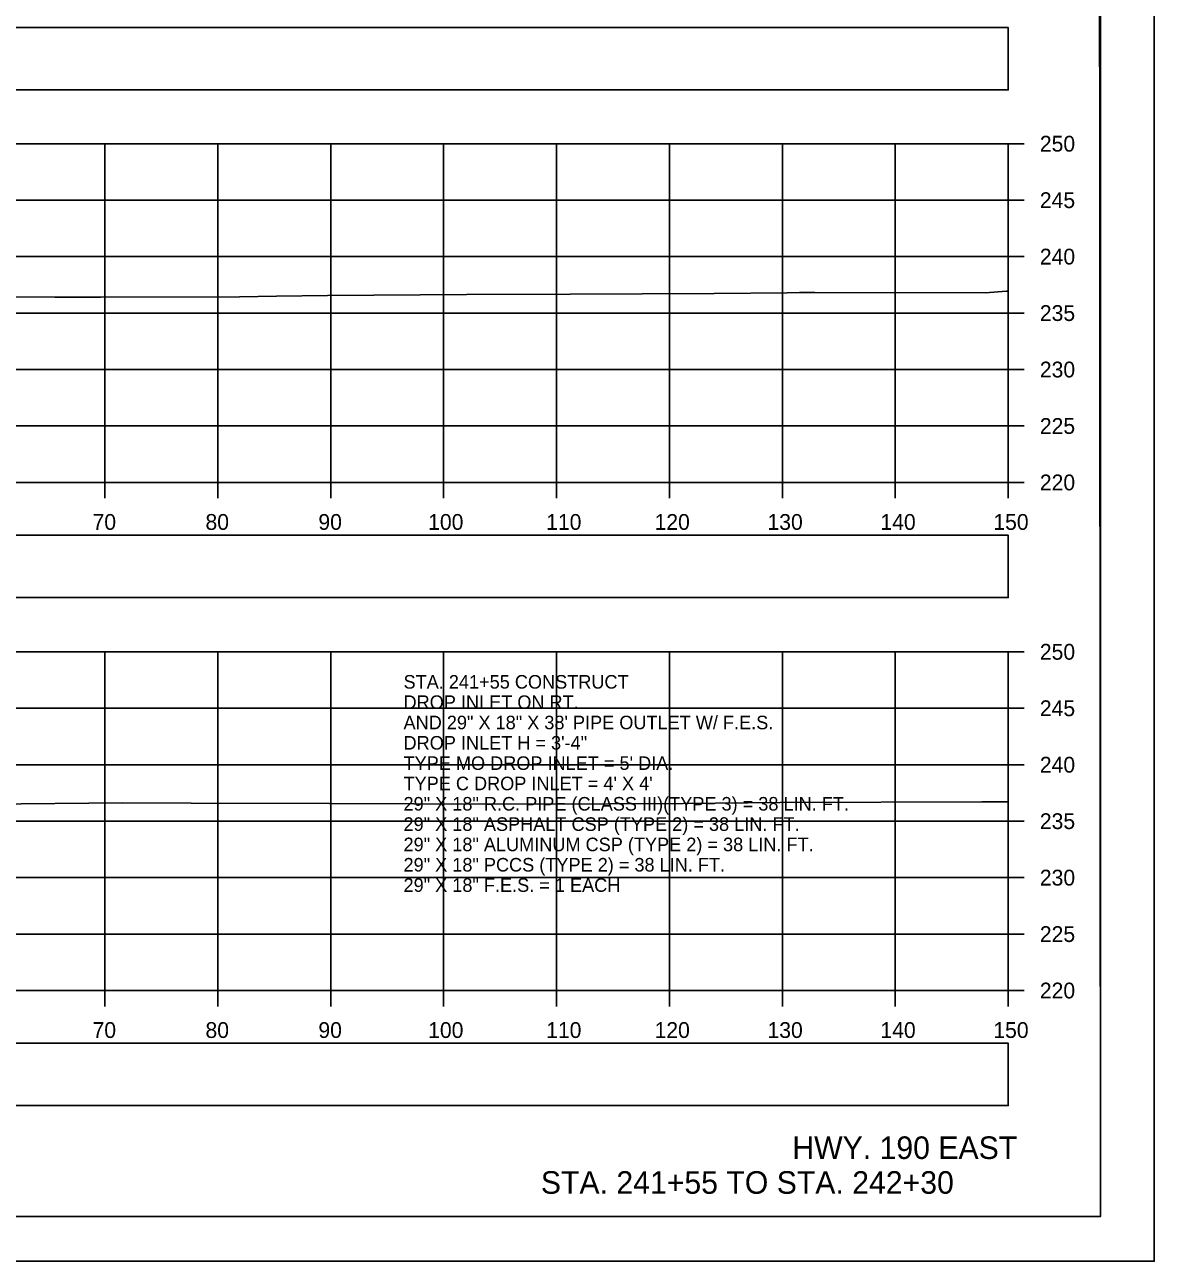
# Model space of a CAD drawing. Extents: x 1369627 to 1374022, y 380035 to 398173.
# Drawn here: x 1372161.4 to 1372261.5, y 390065.7 to 390175.2 of the extents above; entities that cross this region are included whole.
import ezdxf

# ---------------------------------------------------------------- set-up
doc = ezdxf.new("R2010")
doc.units = 0
for name, color, linetype in [('Default', 7, 'Continuous'), ('R_Axis', 7, 'Continuous'), ('R_Axis Annot', 7, 'Continuous'), ('R_Border', 7, 'Continuous'), ('R_Draft', 7, 'Continuous'), ('R_Exist Surface', 7, 'Continuous'), ('R_Grid', 7, 'Continuous'), ('R_No Plot', 7, 'Continuous'), ('R_Water Annot', 7, 'Continuous')]:
    doc.layers.add(name, color=color, linetype=linetype)

msp = doc.modelspace()

# ---------------------------------------------------------------- linework, layer by layer
at = {"layer": 'Default'}
for points in [[(1371948.53, 390169.41), (1372248.53, 390169.41), (1372248.53, 390174.93), (1371948.53, 390174.93)], [(1371948.53, 390124.44), (1372248.53, 390124.44), (1372248.53, 390129.97), (1371948.53, 390129.97)], [(1371948.53, 390079.45), (1372248.53, 390079.45), (1372248.53, 390084.97), (1371948.53, 390084.97)]]:
    msp.add_lwpolyline(points, close=True, dxfattribs=at)
at = {"layer": 'R_Axis'}
for p, q in [((1372248.53, 390134.64), (1372248.53, 390164.64)), ((1372249.93, 390164.64), (1372248.53, 390164.64)), ((1372249.93, 390159.64), (1372248.53, 390159.64)), ((1372249.93, 390154.64), (1372248.53, 390154.64)), ((1372249.93, 390149.64), (1372248.53, 390149.64)), ((1372249.93, 390144.64), (1372248.53, 390144.64)), ((1372249.93, 390139.64), (1372248.53, 390139.64)), ((1371948.53, 390134.64), (1372248.53, 390134.64)), ((1372168.53, 390133.24), (1372168.53, 390134.64)), ((1372178.53, 390133.24), (1372178.53, 390134.64)), ((1372188.53, 390133.24), (1372188.53, 390134.64)), ((1372198.53, 390133.24), (1372198.53, 390134.64)), ((1372208.53, 390133.24), (1372208.53, 390134.64)), ((1372218.53, 390133.24), (1372218.53, 390134.64)), ((1372228.53, 390133.24), (1372228.53, 390134.64)), ((1372238.53, 390133.24), (1372238.53, 390134.64)), ((1372248.53, 390133.24), (1372248.53, 390134.64)), ((1372249.93, 390134.64), (1372248.53, 390134.64)), ((1372248.53, 390089.64), (1372248.53, 390119.64)), ((1372249.93, 390119.64), (1372248.53, 390119.64)), ((1372249.93, 390114.64), (1372248.53, 390114.64)), ((1372249.93, 390109.64), (1372248.53, 390109.64)), ((1372249.93, 390104.64), (1372248.53, 390104.64)), ((1372249.93, 390099.64), (1372248.53, 390099.64)), ((1372249.93, 390094.64), (1372248.53, 390094.64)), ((1371948.53, 390089.64), (1372248.53, 390089.64)), ((1372168.53, 390088.24), (1372168.53, 390089.64)), ((1372178.53, 390088.24), (1372178.53, 390089.64)), ((1372188.53, 390088.24), (1372188.53, 390089.64)), ((1372198.53, 390088.24), (1372198.53, 390089.64)), ((1372208.53, 390088.24), (1372208.53, 390089.64)), ((1372218.53, 390088.24), (1372218.53, 390089.64)), ((1372228.53, 390088.24), (1372228.53, 390089.64)), ((1372238.53, 390088.24), (1372238.53, 390089.64)), ((1372248.53, 390088.24), (1372248.53, 390089.64)), ((1372249.93, 390089.64), (1372248.53, 390089.64))]:
    msp.add_line(p, q, dxfattribs=at)
at = {"layer": 'R_Border'}
for q in [(1372256.71, 390275.1), (1371940.53, 390069.64)]:
    msp.add_line((1372256.71, 390069.64), q, dxfattribs=at)
at = {"layer": 'R_Exist Surface'}
for points in [[(1372146.42, 390151.14), (1372164.11, 390151.06), (1372168.15, 390151.06), (1372180.46, 390151.09), (1372183.72, 390151.13), (1372188.24, 390151.2), (1372200.56, 390151.28), (1372209.74, 390151.31), (1372222.49, 390151.36), (1372228.95, 390151.44), (1372230.04, 390151.45), (1372230.66, 390151.45), (1372231.4, 390151.46), (1372246.49, 390151.44), (1372248.38, 390151.59), (1372248.53, 390151.59)], [(1372158.07, 390106.16), (1372170.13, 390106.25), (1372176.18, 390106.22), (1372188.42, 390106.21), (1372195.88, 390106.17), (1372206.83, 390106.16), (1372219.75, 390106.21), (1372228.33, 390106.29), (1372246.18, 390106.34), (1372248.53, 390106.36)]]:
    msp.add_lwpolyline(points, dxfattribs=at)
at = {"layer": 'R_Grid'}
for p, q in [((1371948.53, 390164.64), (1372248.53, 390164.64)), ((1372168.53, 390134.64), (1372168.53, 390164.64)), ((1372178.53, 390134.64), (1372178.53, 390164.64)), ((1372188.53, 390134.64), (1372188.53, 390164.64)), ((1372198.53, 390134.64), (1372198.53, 390164.64)), ((1372208.53, 390134.64), (1372208.53, 390164.64)), ((1372218.53, 390134.64), (1372218.53, 390164.64)), ((1372228.53, 390134.64), (1372228.53, 390164.64)), ((1372238.53, 390134.64), (1372238.53, 390164.64)), ((1372248.53, 390134.64), (1372248.53, 390164.64)), ((1371948.53, 390159.64), (1372248.53, 390159.64)), ((1371948.53, 390154.64), (1372248.53, 390154.64)), ((1371948.53, 390149.64), (1372248.53, 390149.64)), ((1371948.53, 390144.64), (1372248.53, 390144.64)), ((1371948.53, 390139.64), (1372248.53, 390139.64)), ((1371948.53, 390134.64), (1372248.53, 390134.64)), ((1371948.53, 390119.64), (1372248.53, 390119.64)), ((1372168.53, 390089.64), (1372168.53, 390119.64)), ((1372178.53, 390089.64), (1372178.53, 390119.64)), ((1372188.53, 390089.64), (1372188.53, 390119.64)), ((1372198.53, 390089.64), (1372198.53, 390119.64)), ((1372208.53, 390089.64), (1372208.53, 390119.64)), ((1372218.53, 390089.64), (1372218.53, 390119.64)), ((1372228.53, 390089.64), (1372228.53, 390119.64)), ((1372238.53, 390089.64), (1372238.53, 390119.64)), ((1372248.53, 390089.64), (1372248.53, 390119.64)), ((1371948.53, 390114.64), (1372248.53, 390114.64)), ((1371948.53, 390109.64), (1372248.53, 390109.64)), ((1371948.53, 390104.64), (1372248.53, 390104.64)), ((1371948.53, 390099.64), (1372248.53, 390099.64)), ((1371948.53, 390094.64), (1372248.53, 390094.64)), ((1371948.53, 390089.64), (1372248.53, 390089.64))]:
    msp.add_line(p, q, dxfattribs=at)
at = {"layer": 'R_No Plot'}
msp.add_line((1371928.13, 390065.67), (1372261.46, 390065.67), dxfattribs=at)
for points in [[(1371928.12, 390279), (1372261.46, 390279), (1372261.46, 390065.66), (1371928.12, 390065.66)], [(1372174.45, 390275.1), (1372194.07, 390275.1), (1372194.07, 390265.22), (1372210.18, 390265.22), (1372233.38, 390265.22), (1372233.38, 390232.55), (1372256.59, 390232.55), (1372256.71, 390069.64), (1371940.53, 390069.64), (1371940.53, 390275.1)]]:
    msp.add_lwpolyline(points, close=True, dxfattribs=at)

# ---------------------------------------------------------------- texts
at = {"layer": 'R_Axis Annot'}
for s, p in [('250', (1372251.33, 390163.94)), ('245', (1372251.33, 390158.94)), ('240', (1372251.33, 390153.94)), ('235', (1372251.33, 390148.94)), ('230', (1372251.33, 390143.94)), ('225', (1372251.33, 390138.94)), ('220', (1372251.33, 390133.94)), ('70', (1372167.44, 390130.44)), ('80', (1372177.44, 390130.44)), ('90', (1372187.44, 390130.44)), ('100', (1372197.16, 390130.44)), ('110', (1372207.61, 390130.44)), ('120', (1372217.21, 390130.44)), ('130', (1372227.21, 390130.44)), ('140', (1372237.21, 390130.44)), ('150', (1372247.21, 390130.44)), ('250', (1372251.33, 390118.94)), ('245', (1372251.33, 390113.94)), ('240', (1372251.33, 390108.94)), ('235', (1372251.33, 390103.94)), ('230', (1372251.33, 390098.94)), ('225', (1372251.33, 390093.94)), ('220', (1372251.33, 390088.94)), ('70', (1372167.44, 390085.44)), ('80', (1372177.44, 390085.44)), ('90', (1372187.44, 390085.44)), ('100', (1372197.16, 390085.44)), ('110', (1372207.61, 390085.44)), ('120', (1372217.21, 390085.44)), ('130', (1372227.21, 390085.44)), ('140', (1372237.21, 390085.44)), ('150', (1372247.21, 390085.44))]:
    msp.add_text(s, height=1.4, dxfattribs=at).set_placement(p)
at = {"layer": 'R_Draft'}
for s, p in [('HWY. 190 EAST', (1372229.41, 390074.72)), ('STA. 241+55 TO STA. 242+30', (1372207.14, 390071.64))]:
    msp.add_text(s, height=2, dxfattribs=at).set_placement(p)
at = {"layer": 'R_Water Annot'}
for s, p in [('STA. 241+55 CONSTRUCT', (1372194.98, 390116.38)), ('DROP INLET ON RT.', (1372194.98, 390114.58)), ('AND 29" X 18" X 38\' PIPE OUTLET W/ F.E.S.', (1372194.98, 390112.78)), ('DROP INLET H = 3\'-4"', (1372194.98, 390110.98)), ("TYPE MO DROP INLET = 5' DIA.", (1372194.98, 390109.18)), ("TYPE C DROP INLET = 4' X 4'", (1372194.98, 390107.38)), ('29" X 18" R.C. PIPE (CLASS III)(TYPE 3) = 38 LIN. FT.', (1372194.98, 390105.58)), ('29" X 18" ASPHALT CSP (TYPE 2) = 38 LIN. FT.', (1372194.98, 390103.78)), ('29" X 18" ALUMINUM CSP (TYPE 2) = 38 LIN. FT.', (1372194.98, 390101.98)), ('29" X 18" PCCS (TYPE 2) = 38 LIN. FT.', (1372194.98, 390100.18)), ('29" X 18" F.E.S. = 1 EACH', (1372194.98, 390098.38))]:
    msp.add_text(s, height=1.2, dxfattribs=at).set_placement(p)

doc.saveas('drawing.dxf')
